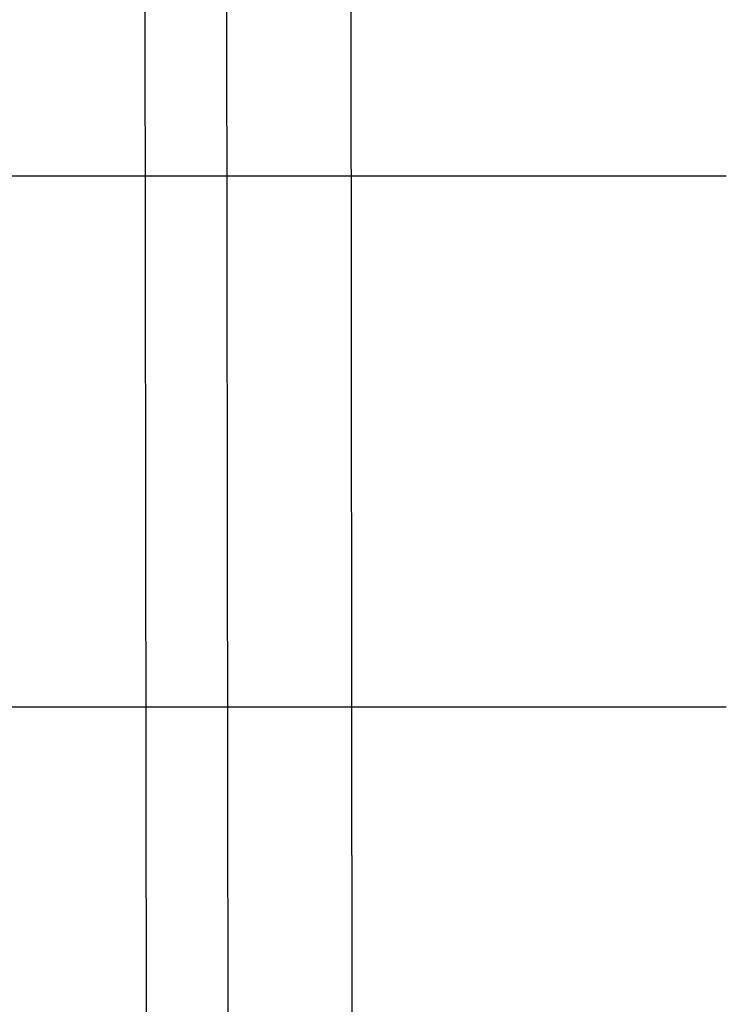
# Model space of a CAD drawing. Header units: millimetres. Extents: x -32221 to 212500, y 31663 to 93766.
# Tile 257 of 340: x 88894 to 89040, y 35680 to 35884. Entities that reach past the tile are written whole.
import ezdxf

# ---------------------------------------------------------------- set-up
doc = ezdxf.new("R2010")
doc.units = ezdxf.units.MM
doc.linetypes.add('DASHDOTX2', pattern=[50.8, 25.4, -12.7, 0, -12.7])
doc.layers.add('osie', color=250, linetype='Continuous')
doc.layers.add('Sciany', color=250, linetype='Continuous')

msp = doc.modelspace()

# ---------------------------------------------------------------- linework, layer by layer
at = {"layer": 'osie'}
msp.add_line((79505.474, 35851.817), (89040.035, 35851.817), dxfattribs=at)
at = {"layer": 'osie', "linetype": 'DASHDOTX2', "ltscale": 20}
msp.add_line((79505.274, 35741.817), (89040.035, 35741.817), dxfattribs=at)
at = {"layer": 'Sciany'}
for p, q in [((88922.226, 33788.476), (88918.777, 36597.653)), ((88939.284, 33771.459), (88935.662, 36595.368)), ((88964.883, 33745.933), (88961.425, 36590.306))]:
    msp.add_line(p, q, dxfattribs=at)

doc.saveas('drawing.dxf')
